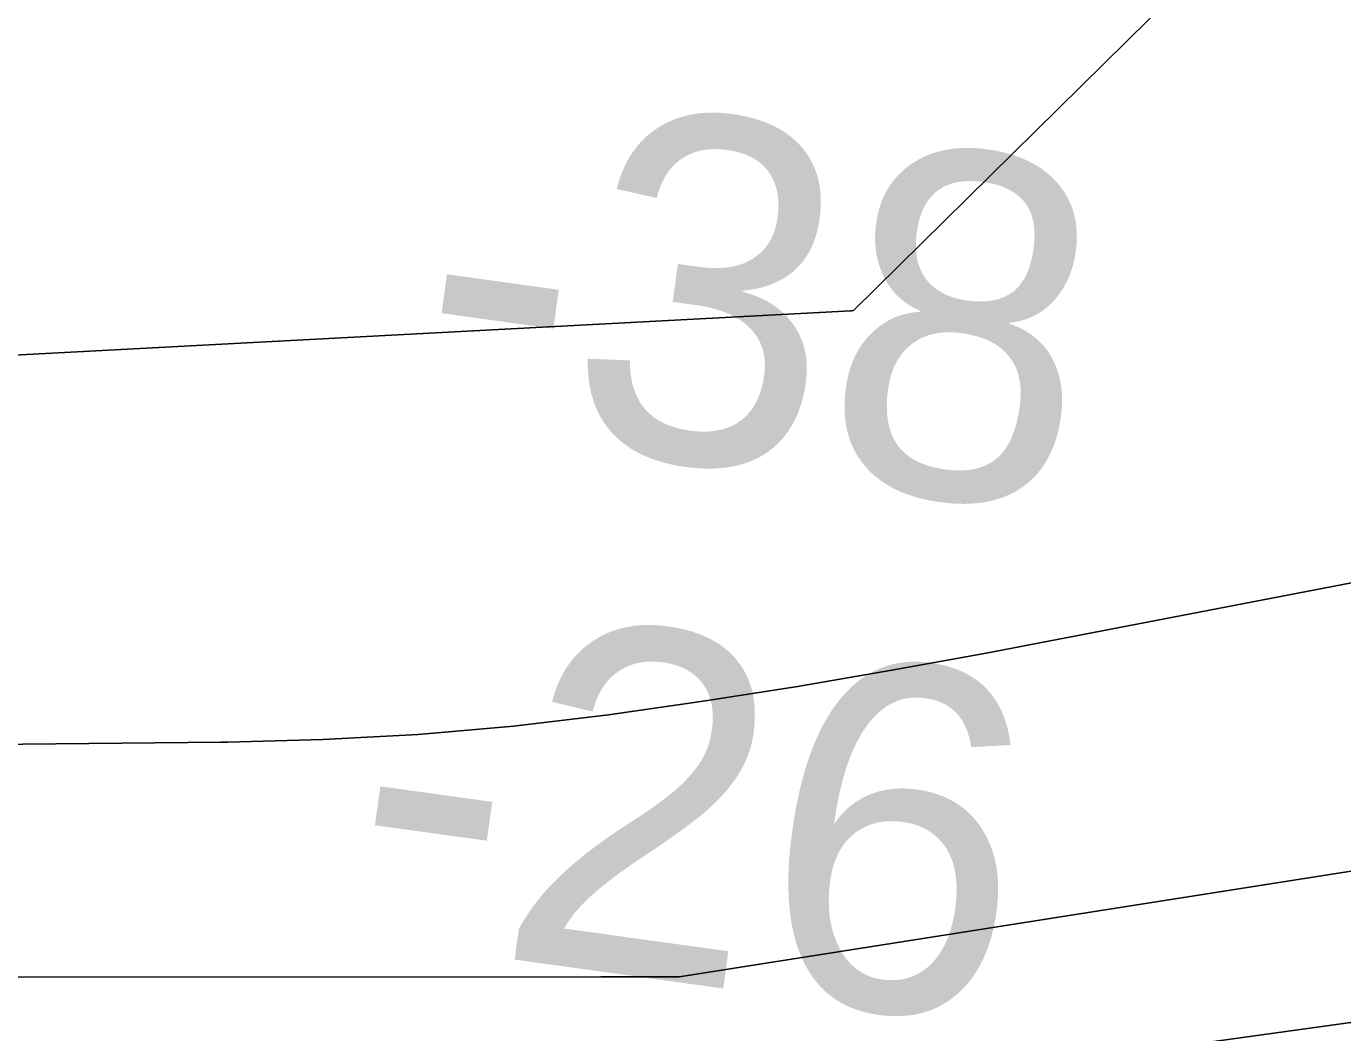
# Model space of a CAD drawing. Extents: x 3297753 to 3335611, y 652252 to 677623.
# Drawn here: x 3325611.1 to 3325866.2, y 670147.3 to 670342.2 of the extents above; entities that cross this region are included whole.
import ezdxf

# ---------------------------------------------------------------- set-up
doc = ezdxf.new("R2010")
doc.units = 0
for name, color, linetype in [('V-RIVR-RANG', 7, 'Continuous'), ('V-TOPO-DPTH', 7, 'Continuous'), ('V-TOPO-MINR', 7, 'Continuous')]:
    doc.layers.add(name, color=color, linetype=linetype)

msp = doc.modelspace()

# ---------------------------------------------------------------- linework, layer by layer
at = {"layer": 'V-TOPO-DPTH'}
for points in [[(3325850.79, 670365.37), (3325771.37, 670287.1), (3325771.03, 670287.05), (3325770.86, 670287.04), (3325015.09, 670247.05)], [(3325015.09, 670247.05), (3325770.86, 670287.04), (3325771.03, 670287.05), (3325771.37, 670287.1), (3325850.79, 670365.37)], [(3324924.58, 670108.6), (3325522.11, 670158.02), (3325722.44, 670158.06), (3325737.62, 670158.08), (3326731.49, 670314.31), (3326751.54, 670315.25), (3326771.6, 670315.99), (3326791.66, 670316.4), (3326811.74, 670316.59), (3326823.41, 670316.61), (3326837.65, 670316.68), (3326851.89, 670316.79), (3326866.13, 670316.99), (3326880.36, 670317.24), (3326894.6, 670317.64), (3326908.82, 670318.19), (3326923.04, 670318.96), (3326937.24, 670319.88), (3327164.22, 670336.39), (3327201.37, 670339.66)], [(3324924.58, 670108.6), (3325522.11, 670158.02), (3325722.44, 670158.06), (3325737.62, 670158.08), (3326731.49, 670314.31), (3326751.54, 670315.25), (3326771.6, 670315.99), (3326791.66, 670316.4), (3326811.74, 670316.59), (3326823.41, 670316.61), (3326837.65, 670316.68), (3326851.89, 670316.79), (3326866.13, 670316.99), (3326880.36, 670317.24), (3326894.6, 670317.64), (3326908.82, 670318.19), (3326923.04, 670318.96), (3326937.24, 670319.88), (3327164.22, 670336.39), (3327201.37, 670339.66)], [(3325907.48, 670241.98), (3325797.08, 670220.79), (3325778.84, 670217.44), (3325760.57, 670214.29), (3325742.26, 670211.44), (3325723.91, 670208.8), (3325705.51, 670206.65), (3325687.07, 670204.98), (3325668.59, 670204.02), (3325650.07, 670203.53), (3325648.8, 670203.52), (3325629.62, 670203.35), (3325610.45, 670203.13), (3325591.27, 670202.83), (3325572.09, 670202.48), (3325025.69, 670163.01)], [(3325025.69, 670163.01), (3325572.09, 670202.48), (3325591.27, 670202.83), (3325610.45, 670203.13), (3325629.62, 670203.35), (3325648.8, 670203.52), (3325650.07, 670203.53), (3325668.59, 670204.02), (3325687.07, 670204.98), (3325705.51, 670206.65), (3325723.91, 670208.8), (3325742.26, 670211.44), (3325760.57, 670214.29), (3325778.84, 670217.44), (3325797.08, 670220.79), (3325907.48, 670241.98)]]:
    msp.add_lwpolyline(points, dxfattribs=at)
at = {"layer": 'V-TOPO-MINR'}
for points in [[(3325015.09, 670247.05), (3325770.86, 670287.04), (3325771.03, 670287.05), (3325771.37, 670287.1), (3325850.79, 670365.37)], [(3324924.58, 670108.6), (3325522.11, 670158.02), (3325722.44, 670158.06), (3325737.62, 670158.08), (3326731.49, 670314.31), (3326751.54, 670315.25), (3326771.6, 670315.99), (3326791.66, 670316.4), (3326811.74, 670316.59), (3326823.41, 670316.61), (3326837.65, 670316.68), (3326851.89, 670316.79), (3326866.13, 670316.99), (3326880.36, 670317.24), (3326894.6, 670317.64), (3326908.82, 670318.19), (3326923.04, 670318.96), (3326937.24, 670319.88), (3327164.22, 670336.39), (3327201.37, 670339.66)], [(3324899.61, 670085.06), (3325388.76, 670125.36), (3325421.05, 670129.05), (3325453.36, 670132.62), (3325485.71, 670135.59), (3325518.09, 670137.86), (3325550.53, 670139.07), (3325583, 670139.58), (3325701.03, 670139.5), (3325725.61, 670139.5), (3325750.18, 670139.54), (3325774.75, 670139.61), (3325799.32, 670139.71), (3326763, 670273.39), (3326783.37, 670273.66), (3326803.75, 670273.72), (3326956.05, 670272.96), (3327015.53, 670272.81), (3327075.02, 670272.85), (3327134.5, 670273.19), (3327193.98, 670273.73)], [(3325025.69, 670163.01), (3325572.09, 670202.48), (3325591.27, 670202.83), (3325610.45, 670203.13), (3325629.62, 670203.35), (3325648.8, 670203.52), (3325650.07, 670203.53), (3325668.59, 670204.02), (3325687.07, 670204.98), (3325705.51, 670206.65), (3325723.91, 670208.8), (3325742.26, 670211.44), (3325760.57, 670214.29), (3325778.84, 670217.44), (3325797.08, 670220.79), (3325907.48, 670241.98)]]:
    msp.add_lwpolyline(points, dxfattribs=at)

# ---------------------------------------------------------------- texts
at = {"layer": 'V-RIVR-RANG'}
for s, p in [('-38', (3325684.61, 670265.29)), ('-26', (3325671.71, 670166.12))]:
    msp.add_text(s, height=67, rotation=352.1209, dxfattribs=at).set_placement(p)

doc.saveas('drawing.dxf')
